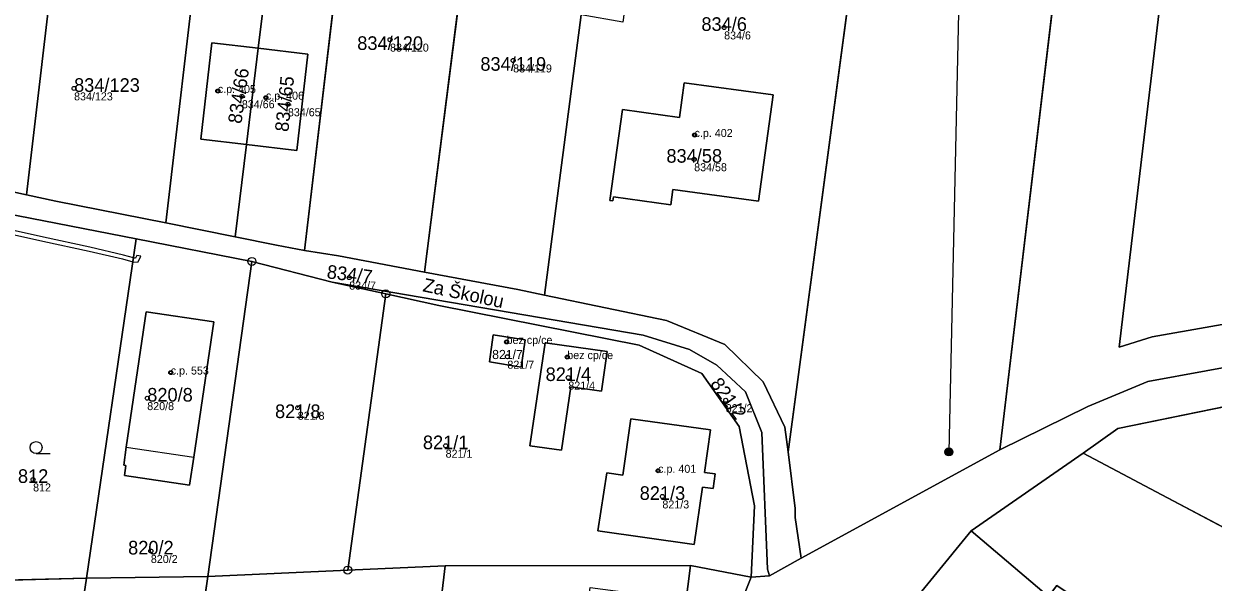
# Model space of a CAD drawing. Extents: x -603967 to -594699, y -1179315 to -1165625.
# Drawn here: x -597704.3 to -597555.8, y -1172251.3 to -1172181.6 of the extents above; entities that cross this region are included whole.
import ezdxf

# ---------------------------------------------------------------- set-up
doc = ezdxf.new("R2010")
doc.units = 0
for name, color, linetype in [('Definiční body', 7, 'Continuous'), ('Hranice parcel', 7, 'Continuous'), ('Parcelní čísla', 7, 'Continuous'), ('Polygon budovy', 7, 'Continuous'), ('Polygon parcely', 7, 'Continuous'), ('Pop  PČ popisy', 7, 'Continuous'), ('Poz předměty', 7, 'Continuous'), ('Vnitřní kresba', 7, 'Continuous'), ('Věcná břemena k části', 7, 'Continuous'), ('Značky bodu BP', 7, 'Continuous'), ('Značky budov', 7, 'Continuous'), ('Značky kultur', 7, 'Continuous')]:
    doc.layers.add(name, color=color, linetype=linetype)

msp = doc.modelspace()

# ---------------------------------------------------------------- linework, layer by layer
at = {"layer": 'Definiční body'}
for centre in [(-597616.85, -1172182.01994), (-597658.58, -1172183.53994), (-597643.2, -1172186.13994), (-597698.05, -1172189.62994), (-597680.09, -1172189.94994), (-597677.09, -1172190.60994), (-597674.09, -1172190.77994), (-597671.34, -1172191.60994), (-597620.54, -1172195.43994), (-597620.59, -1172198.46994), (-597663.68, -1172213.23994), (-597644.02, -1172221.26994), (-597643.92, -1172223.11994), (-597636.44, -1172223.15994), (-597685.97, -1172225.08994), (-597636.31, -1172225.71994), (-597688.91, -1172228.28994), (-597670.11, -1172229.48994), (-597616.65, -1172228.54994), (-597651.64, -1172234.22994), (-597703.17, -1172238.43994), (-597625.09, -1172237.34994), (-597624.56, -1172240.55994), (-597688.46, -1172247.36994)]:
    msp.add_circle(centre, 0.25, dxfattribs=at)
at = {"layer": 'Hranice parcel'}
for p, q in [((-597566.61, -1172102.26), (-597582.4, -1172234.73)), ((-597670.2, -1172145.34), (-597675.04, -1172184.62)), ((-597661.85, -1172147.09), (-597669.27, -1172209.87)), ((-597646.45, -1172150.78), (-597654.26, -1172212.54)), ((-597703.98, -1172202.9), (-597700.1, -1172169.95)), ((-597682.54, -1172172.01), (-597686.6, -1172206.42)), ((-597608.85, -1172234.97), (-597600.36, -1172171.44)), ((-597634.71, -1172180.46), (-597639.28, -1172215.42)), ((-597675.04, -1172184.62), (-597676.52, -1172196.61)), ((-597676.52, -1172196.61), (-597677.94, -1172208.15)), ((-597690.28, -1172208.4), (-597706.76, -1172205.2)), ((-597677.94, -1172208.15), (-597686.6, -1172206.42)), ((-597696.5, -1172250.75), (-597690.28, -1172208.4)), ((-597675.84, -1172211.21), (-597690.28, -1172208.4)), ((-597665.01, -1172210.53), (-597669.27, -1172209.87)), ((-597681.35, -1172250.55), (-597675.84, -1172211.21)), ((-597675.84, -1172211.21), (-597665.79, -1172213.79)), ((-597654.26, -1172212.54), (-597665.01, -1172210.53)), ((-597665.79, -1172213.79), (-597659.11, -1172215.27)), ((-597659.11, -1172215.27), (-597663.86, -1172249.75)), ((-597547.89, -1172228.03), (-597567.65, -1172232.09)), ((-597582.4, -1172234.73), (-597571.43, -1172229.34)), ((-597567.65, -1172232.09), (-597572.02, -1172235.13)), ((-597582.4, -1172234.73), (-597607.21, -1172248.25)), ((-597572.02, -1172235.13), (-597585.98, -1172244.84)), ((-597572.02, -1172235.13), (-597507.99, -1172269.01)), ((-597607.21, -1172248.25), (-597611.16, -1172250.46)), ((-597663.86, -1172249.75), (-597681.35, -1172250.55)), ((-597651.68, -1172249.2), (-597663.86, -1172249.75)), ((-597653.27, -1172262.55), (-597651.68, -1172249.2)), ((-597651.68, -1172249.2), (-597621.03, -1172249.19)), ((-597623.25, -1172266.52), (-597621.03, -1172249.19)), ((-597621.03, -1172249.19), (-597613.48, -1172250.61)), ((-597713.57, -1172251.17), (-597696.5, -1172250.75)), ((-597696.78, -1172252.72), (-597696.5, -1172250.75)), ((-597696.5, -1172250.75), (-597681.35, -1172250.55)), ((-597681.35, -1172250.55), (-597681.95, -1172254.81)), ((-597613.48, -1172250.61), (-597619.99, -1172266.95)), ((-597611.16, -1172250.46), (-597613.48, -1172250.61))]:
    msp.add_line(p, q, dxfattribs=at)
for points in [[(-597539.96, -1172217.98), (-597549.43, -1172218.19), (-597563.38, -1172220.61), (-597567.49, -1172221.9), (-597553.51, -1172104.42)], [(-597676.52, -1172196.61), (-597682.23, -1172195.94), (-597680.83, -1172183.95), (-597675.04, -1172184.62)], [(-597675.04, -1172184.62), (-597668.83, -1172185.35), (-597670.21, -1172197.36), (-597676.52, -1172196.61)], [(-597629.55, -1172192.26), (-597622.42, -1172193.25), (-597621.84, -1172188.92), (-597610.71, -1172190.44), (-597612.55, -1172203.68), (-597623.25, -1172202.23), (-597623.51, -1172204.17), (-597630.67, -1172203.16), (-597630.74, -1172203.66), (-597631.12, -1172203.6), (-597629.55, -1172192.26)], [(-597703.98, -1172202.9), (-597714.49, -1172200.61), (-597724.97, -1172198.42)], [(-597686.6, -1172206.42), (-597700.33, -1172203.69), (-597703.98, -1172202.9)], [(-597669.27, -1172209.87), (-597672.75, -1172209.18), (-597677.94, -1172208.15)], [(-597639.28, -1172215.42), (-597642.63, -1172214.72), (-597654.26, -1172212.54)], [(-597611.16, -1172250.46), (-597611.42, -1172249.62), (-597612.15, -1172232.57), (-597614.18, -1172227.49), (-597617.78, -1172224.16), (-597621.16, -1172222.21), (-597626.97, -1172220.43), (-597665.79, -1172213.79)], [(-597613.48, -1172250.61), (-597613.04, -1172241.74), (-597614.95, -1172231.83), (-597619.63, -1172225.22), (-597627.45, -1172221.68), (-597652.48, -1172216.73), (-597659.11, -1172215.27)], [(-597639.28, -1172215.42), (-597624.06, -1172218.6), (-597616.74, -1172221.57)], [(-597683.61, -1172239.13), (-597691.76, -1172237.93), (-597691.59, -1172236.69), (-597691.84, -1172236.64), (-597691.53, -1172234.42), (-597689.06, -1172217.53), (-597680.61, -1172218.77), (-597683.08, -1172235.66), (-597683.61, -1172239.13)], [(-597645.71, -1172220.4), (-597641.71, -1172221.02), (-597642.18, -1172224.4), (-597646.17, -1172223.77), (-597645.71, -1172220.4)], [(-597632.16, -1172227.42), (-597635.99, -1172226.86), (-597637.15, -1172234.79), (-597641.11, -1172234.22), (-597639.22, -1172221.37), (-597631.44, -1172222.47), (-597632.16, -1172227.42)], [(-597616.74, -1172221.57), (-597611.96, -1172226.23), (-597609.25, -1172231.91), (-597608.85, -1172234.97)], [(-597571.43, -1172229.34), (-597563.94, -1172226.22), (-597549.36, -1172223.56), (-597541.32, -1172223.48)], [(-597632.63, -1172244.86), (-597631.48, -1172237.59), (-597629.5, -1172237.88), (-597628.49, -1172230.87), (-597618.57, -1172232.22), (-597619.32, -1172237.55), (-597617.97, -1172237.74), (-597618.23, -1172239.58), (-597619.57, -1172239.4), (-597620.57, -1172246.55), (-597632.63, -1172244.86)], [(-597608.85, -1172234.97), (-597607.97, -1172242.05), (-597607.99, -1172243.2), (-597607.21, -1172248.25)], [(-597585.98, -1172244.84), (-597599.23, -1172261.03), (-597599.56, -1172261.45), (-597604.86, -1172267.5)], [(-597520.43, -1172280.62), (-597549.17, -1172269.09), (-597575.29, -1172251.66), (-597576.34, -1172253.06), (-597585.98, -1172244.84)]]:
    msp.add_lwpolyline(points, dxfattribs=at)
at = {"layer": 'Polygon budovy'}
for points in [[(-597680.83, -1172183.95), (-597682.23, -1172195.94), (-597676.52, -1172196.61), (-597675.04, -1172184.62)], [(-597676.52, -1172196.61), (-597670.21, -1172197.36), (-597668.83, -1172185.35), (-597675.04, -1172184.62)], [(-597631.12, -1172203.6), (-597630.74, -1172203.66), (-597630.67, -1172203.16), (-597623.51, -1172204.17), (-597623.25, -1172202.23), (-597612.55, -1172203.68), (-597610.71, -1172190.44), (-597621.84, -1172188.92), (-597622.42, -1172193.25), (-597629.55, -1172192.26)], [(-597691.53, -1172234.42), (-597683.08, -1172235.66), (-597680.61, -1172218.77), (-597689.06, -1172217.53)], [(-597646.17, -1172223.77), (-597642.18, -1172224.4), (-597641.71, -1172221.02), (-597645.71, -1172220.4)], [(-597641.11, -1172234.22), (-597637.15, -1172234.79), (-597635.99, -1172226.86), (-597632.16, -1172227.42), (-597631.44, -1172222.47), (-597639.22, -1172221.37)], [(-597632.63, -1172244.86), (-597620.57, -1172246.55), (-597619.57, -1172239.4), (-597618.23, -1172239.58), (-597617.97, -1172237.74), (-597619.32, -1172237.55), (-597618.57, -1172232.22), (-597628.49, -1172230.87), (-597629.5, -1172237.88), (-597631.48, -1172237.59)]]:
    msp.add_lwpolyline(points, close=True, dxfattribs=at)
at = {"layer": 'Polygon parcely'}
for points in [[(-597703.98, -1172202.9), (-597700.1, -1172169.95), (-597689.75, -1172081.98), (-597710.77, -1172078.52), (-597717.59, -1172136.14), (-597721.24, -1172166.96), (-597724.97, -1172198.42), (-597714.49, -1172200.61)], [(-597600.36, -1172171.44), (-597608.85, -1172234.97), (-597607.97, -1172242.05), (-597607.99, -1172243.2), (-597607.21, -1172248.25), (-597582.4, -1172234.73), (-597566.61, -1172102.26), (-597590.59, -1172098.31)], [(-597549.43, -1172218.19), (-597563.38, -1172220.61), (-597567.49, -1172221.9), (-597553.51, -1172104.42), (-597566.61, -1172102.26), (-597582.4, -1172234.73), (-597571.43, -1172229.34), (-597563.94, -1172226.22), (-597549.36, -1172223.56), (-597541.32, -1172223.48), (-597540.7, -1172220.96), (-597539.96, -1172217.98)], [(-597524.4, -1172155.1), (-597521.68, -1172144.11), (-597529.61, -1172141.52), (-597534.55, -1172139.94), (-597529.56, -1172108.37), (-597553.51, -1172104.42), (-597567.49, -1172221.9), (-597563.38, -1172220.61), (-597549.43, -1172218.19), (-597539.96, -1172217.98), (-597534.14, -1172194.46), (-597530.76, -1172180.81), (-597527.53, -1172167.77)], [(-597686.6, -1172206.42), (-597677.94, -1172208.15), (-597676.52, -1172196.61), (-597682.23, -1172195.94), (-597680.83, -1172183.95), (-597675.04, -1172184.62), (-597670.2, -1172145.34), (-597679.22, -1172143.84), (-597682.54, -1172172.01)], [(-597677.94, -1172208.15), (-597672.75, -1172209.18), (-597669.27, -1172209.87), (-597661.85, -1172147.09), (-597670.2, -1172145.34), (-597675.04, -1172184.62), (-597668.83, -1172185.35), (-597670.21, -1172197.36), (-597676.52, -1172196.61)], [(-597661.85, -1172147.09), (-597669.27, -1172209.87), (-597665.01, -1172210.53), (-597654.26, -1172212.54), (-597646.45, -1172150.78)], [(-597632.63, -1172165.7), (-597631.05, -1172154.47), (-597646.45, -1172150.78), (-597654.26, -1172212.54), (-597642.63, -1172214.72), (-597639.28, -1172215.42), (-597634.71, -1172180.46), (-597633.48, -1172171.69)], [(-597633.48, -1172171.69), (-597628.28, -1172172.53), (-597629.5, -1172181.35), (-597634.71, -1172180.46), (-597639.28, -1172215.42), (-597624.06, -1172218.6), (-597616.74, -1172221.57), (-597611.96, -1172226.23), (-597609.25, -1172231.91), (-597608.85, -1172234.97), (-597600.36, -1172171.44), (-597615.27, -1172168.79), (-597632.63, -1172165.7)], [(-597703.98, -1172202.9), (-597700.33, -1172203.69), (-597686.6, -1172206.42), (-597682.54, -1172172.01), (-597700.1, -1172169.95)], [(-597675.04, -1172184.62), (-597680.83, -1172183.95), (-597682.23, -1172195.94), (-597676.52, -1172196.61)], [(-597675.04, -1172184.62), (-597676.52, -1172196.61), (-597670.21, -1172197.36), (-597668.83, -1172185.35)], [(-597629.55, -1172192.26), (-597622.42, -1172193.25), (-597621.84, -1172188.92), (-597610.71, -1172190.44), (-597612.55, -1172203.68), (-597623.25, -1172202.23), (-597623.51, -1172204.17), (-597630.67, -1172203.16), (-597630.74, -1172203.66), (-597631.12, -1172203.6)], [(-597629.55, -1172192.26), (-597631.12, -1172203.6), (-597630.74, -1172203.66), (-597630.67, -1172203.16), (-597623.51, -1172204.17), (-597623.25, -1172202.23), (-597612.55, -1172203.68), (-597610.71, -1172190.44), (-597621.84, -1172188.92), (-597622.42, -1172193.25)], [(-597713.57, -1172251.17), (-597696.5, -1172250.75), (-597690.28, -1172208.4), (-597706.76, -1172205.2)], [(-597690.28, -1172208.4), (-597696.5, -1172250.75), (-597681.35, -1172250.55), (-597675.84, -1172211.21)], [(-597665.79, -1172213.79), (-597675.84, -1172211.21), (-597681.35, -1172250.55), (-597663.86, -1172249.75), (-597659.11, -1172215.27)], [(-597665.79, -1172213.79), (-597659.11, -1172215.27), (-597652.48, -1172216.73), (-597627.45, -1172221.68), (-597619.63, -1172225.22), (-597614.95, -1172231.83), (-597613.04, -1172241.74), (-597613.48, -1172250.61), (-597611.16, -1172250.46), (-597611.42, -1172249.62), (-597612.15, -1172232.57), (-597614.18, -1172227.49), (-597617.78, -1172224.16), (-597621.16, -1172222.21), (-597626.97, -1172220.43)], [(-597619.63, -1172225.22), (-597627.45, -1172221.68), (-597652.48, -1172216.73), (-597659.11, -1172215.27), (-597663.86, -1172249.75), (-597651.68, -1172249.2), (-597621.03, -1172249.19), (-597613.48, -1172250.61), (-597613.04, -1172241.74), (-597614.95, -1172231.83)], [(-597683.61, -1172239.13), (-597691.76, -1172237.93), (-597691.59, -1172236.69), (-597691.84, -1172236.64), (-597691.53, -1172234.42), (-597689.06, -1172217.53), (-597680.61, -1172218.77), (-597683.08, -1172235.66)], [(-597683.61, -1172239.13), (-597683.08, -1172235.66), (-597680.61, -1172218.77), (-597689.06, -1172217.53), (-597691.53, -1172234.42), (-597691.84, -1172236.64), (-597691.59, -1172236.69), (-597691.76, -1172237.93)], [(-597645.71, -1172220.4), (-597641.71, -1172221.02), (-597642.18, -1172224.4), (-597646.17, -1172223.77)], [(-597645.71, -1172220.4), (-597646.17, -1172223.77), (-597642.18, -1172224.4), (-597641.71, -1172221.02)], [(-597632.16, -1172227.42), (-597635.99, -1172226.86), (-597637.15, -1172234.79), (-597641.11, -1172234.22), (-597639.22, -1172221.37), (-597631.44, -1172222.47)], [(-597632.16, -1172227.42), (-597631.44, -1172222.47), (-597639.22, -1172221.37), (-597641.11, -1172234.22), (-597637.15, -1172234.79), (-597635.99, -1172226.86)], [(-597511.46, -1172245.31), (-597529.9, -1172234.54), (-597534.05, -1172246.05), (-597552.15, -1172239.51), (-597547.89, -1172228.03), (-597567.65, -1172232.09), (-597572.02, -1172235.13), (-597507.99, -1172269.01), (-597499.18, -1172258.21), (-597497.62, -1172256.3), (-597503.03, -1172251.55)], [(-597632.63, -1172244.86), (-597631.48, -1172237.59), (-597629.5, -1172237.88), (-597628.49, -1172230.87), (-597618.57, -1172232.22), (-597619.32, -1172237.55), (-597617.97, -1172237.74), (-597618.23, -1172239.58), (-597619.57, -1172239.4), (-597620.57, -1172246.55)], [(-597632.63, -1172244.86), (-597620.57, -1172246.55), (-597619.57, -1172239.4), (-597618.23, -1172239.58), (-597617.97, -1172237.74), (-597619.32, -1172237.55), (-597618.57, -1172232.22), (-597628.49, -1172230.87), (-597629.5, -1172237.88), (-597631.48, -1172237.59)], [(-597585.98, -1172244.84), (-597576.34, -1172253.06), (-597575.29, -1172251.66), (-597549.17, -1172269.09), (-597520.43, -1172280.62), (-597518.92, -1172281.51), (-597517.58, -1172281.97), (-597517.21, -1172281.09), (-597517.68, -1172280.89), (-597507.99, -1172269.01), (-597572.02, -1172235.13)], [(-597549.17, -1172269.09), (-597575.29, -1172251.66), (-597576.34, -1172253.06), (-597585.98, -1172244.84), (-597599.23, -1172261.03), (-597599.56, -1172261.45), (-597604.86, -1172267.5), (-597599.69, -1172270.51), (-597597.29, -1172272.16), (-597536.36, -1172302.41), (-597531.86, -1172304.2), (-597528.52, -1172297.17), (-597528.07, -1172296.38), (-597521.81, -1172283.46), (-597520.43, -1172280.62)], [(-597681.35, -1172250.55), (-597681.95, -1172254.81), (-597687.85, -1172296.75), (-597689.46, -1172308.92), (-597690.84, -1172319.28), (-597691.27, -1172322.46), (-597686.4, -1172323.08), (-597680.22, -1172277.81), (-597655.28, -1172277.86), (-597655.28, -1172277.74), (-597654.2, -1172269.59), (-597653.27, -1172262.55), (-597651.68, -1172249.2), (-597663.86, -1172249.75)], [(-597623.25, -1172266.52), (-597621.03, -1172249.19), (-597651.68, -1172249.2), (-597653.27, -1172262.55), (-597649.34, -1172263.07), (-597635.31, -1172264.93), (-597633.57, -1172251.91), (-597623.14, -1172253.3), (-597624.88, -1172266.3)], [(-597619.99, -1172266.95), (-597613.48, -1172250.61), (-597621.03, -1172249.19), (-597623.25, -1172266.52)], [(-597696.78, -1172252.72), (-597696.5, -1172250.75), (-597713.57, -1172251.17), (-597717.36, -1172277.55), (-597718.62, -1172286.8), (-597719.48, -1172292.42), (-597702.66, -1172294.67), (-597701.81, -1172288.63)], [(-597696.5, -1172250.75), (-597696.78, -1172252.72), (-597681.95, -1172254.81), (-597681.35, -1172250.55)]]:
    msp.add_lwpolyline(points, close=True, dxfattribs=at)
for points in [[(-597706.76, -1172205.2), (-597690.28, -1172208.4), (-597675.84, -1172211.21), (-597665.79, -1172213.79), (-597626.97, -1172220.43), (-597621.16, -1172222.21), (-597617.78, -1172224.16), (-597614.18, -1172227.49), (-597612.15, -1172232.57), (-597611.42, -1172249.62), (-597611.16, -1172250.46), (-597607.21, -1172248.25), (-597607.99, -1172243.2), (-597607.97, -1172242.05), (-597608.85, -1172234.97), (-597609.25, -1172231.91), (-597611.96, -1172226.23), (-597616.74, -1172221.57), (-597624.06, -1172218.6), (-597639.28, -1172215.42), (-597642.63, -1172214.72), (-597654.26, -1172212.54), (-597665.01, -1172210.53), (-597669.27, -1172209.87), (-597672.75, -1172209.18), (-597677.94, -1172208.15), (-597686.6, -1172206.42), (-597700.33, -1172203.69), (-597703.98, -1172202.9), (-597714.49, -1172200.61)], [(-597549.36, -1172223.56), (-597563.94, -1172226.22), (-597571.43, -1172229.34), (-597582.4, -1172234.73), (-597607.21, -1172248.25), (-597611.16, -1172250.46), (-597613.48, -1172250.61), (-597619.99, -1172266.95)], [(-597599.23, -1172261.03), (-597585.98, -1172244.84), (-597572.02, -1172235.13), (-597567.65, -1172232.09), (-597547.89, -1172228.03)]]:
    msp.add_lwpolyline(points, dxfattribs=at)
at = {"layer": 'Poz předměty'}
msp.add_line((-597587.08, -1172158.81), (-597588.77, -1172235), dxfattribs=at)
for radius in [0.5, 0.4, 0.3, 0.2, 0.1]:
    msp.add_circle((-597588.77343, -1172234.99988), radius, dxfattribs=at)
at = {"layer": 'Vnitřní kresba'}
msp.add_line((-597691.53, -1172234.42), (-597683.08, -1172235.66), dxfattribs=at)
at = {"layer": 'Věcná břemena k části'}
for points in [[(-597707.04, -1172207.07), (-597707.12, -1172207.64), (-597707.03, -1172207.58), (-597706.25, -1172207.72), (-597701.95, -1172208.68), (-597696.18, -1172209.93), (-597691.99, -1172210.9), (-597690.7, -1172211.29), (-597690.63, -1172210.79), (-597691.87, -1172210.42), (-597696.08, -1172209.45), (-597701.85, -1172208.2), (-597706.15, -1172207.22)], [(-597690.63, -1172210.79), (-597690.7, -1172211.29), (-597690.57, -1172211.33), (-597690.04, -1172211.29), (-597689.72, -1172210.58), (-597690.22, -1172210.47), (-597690.38, -1172210.81), (-597690.51, -1172210.83)]]:
    msp.add_lwpolyline(points, close=True, dxfattribs=at)
at = {"layer": 'Značky bodu BP'}
for centre, radius in [((-597675.84, -1172211.20988), 0.5), ((-597675.84, -1172211.20988), 0.0303), ((-597659.11, -1172215.26988), 0.5), ((-597659.11, -1172215.26988), 0.0303), ((-597663.86, -1172249.74988), 0.5), ((-597663.86, -1172249.74988), 0.0303)]:
    msp.add_circle(centre, radius, dxfattribs=at)
at = {"layer": 'Značky budov'}
for centre in [(-597680.0968, -1172189.94916), (-597674.0968, -1172190.77916), (-597620.5468, -1172195.43916), (-597644.0268, -1172221.26916), (-597636.4468, -1172223.15916), (-597685.9768, -1172225.08916), (-597625.0968, -1172237.34916)]:
    msp.add_circle(centre, 0.175, dxfattribs=at)
at = {"layer": 'Značky kultur'}
msp.add_line((-597702.793, -1172235.2), (-597701.043, -1172235.2), dxfattribs=at)
msp.add_circle((-597702.79286, -1172234.44981), 0.75, dxfattribs=at)

# ---------------------------------------------------------------- texts
at = {"layer": 'Definiční body'}
for s, p in [('834/6', (-597616.85, -1172183.509)), ('834/120', (-597658.58, -1172185.029)), ('834/119', (-597643.2, -1172187.629)), ('c.p. 405', (-597680.09, -1172190.2)), ('834/123', (-597698.05, -1172191.119)), ('c.p. 406', (-597674.09, -1172191.03)), ('834/66', (-597677.09, -1172192.099)), ('834/65', (-597671.34, -1172193.099)), ('c.p. 402', (-597620.54, -1172195.69)), ('834/58', (-597620.59, -1172199.959)), ('834/7', (-597663.68, -1172214.729)), ('bez cp/ce', (-597644.02, -1172221.52)), ('bez cp/ce', (-597636.44, -1172223.41)), ('c.p. 553', (-597685.97, -1172225.34)), ('821/7', (-597643.92, -1172224.609)), ('821/4', (-597636.31, -1172227.209)), ('820/8', (-597688.91, -1172229.779)), ('821/2', (-597616.65, -1172230.039)), ('821/8', (-597670.11, -1172230.979)), ('821/1', (-597651.64, -1172235.719)), ('c.p. 401', (-597625.09, -1172237.6)), ('812', (-597703.17, -1172239.929)), ('821/3', (-597624.56, -1172242.049)), ('820/2', (-597688.46, -1172248.859))]:
    msp.add_text(s, height=0.999996, dxfattribs=at).set_placement(p)
at = {"layer": 'Parcelní čísla'}
for s, height, p in [('834/6', 1.699998, (-597619.686, -1172182.445)), ('834/120', 1.699998, (-597662.676, -1172184.822)), ('834/119', 1.699998, (-597647.296, -1172187.422)), ('834/123', 1.699998, (-597698.05, -1172190.055)), ('834/58', 1.699998, (-597624.056, -1172198.895)), ('821/7', 1.14, (-597645.821, -1172223.405)), ('821/4', 1.699998, (-597639.146, -1172226.145)), ('820/8', 1.699998, (-597688.91, -1172228.715)), ('821/8', 1.699998, (-597672.946, -1172230.772)), ('821/1', 1.699998, (-597654.476, -1172234.655)), ('812', 1.699998, (-597705.06, -1172238.865)), ('821/3', 1.699998, (-597627.396, -1172240.985)), ('820/2', 1.699998, (-597691.296, -1172247.795))]:
    msp.add_text(s, height=height, dxfattribs=at).set_placement(p)
for s, rotation, p in [('834/66', 82, (-597677.151, -1172194.101)), ('834/65', 84, (-597671.279, -1172195.101)), ('834/7', 353, (-597666.546, -1172213.316)), ('821/2', 306, (-597618.66, -1172226.505))]:
    msp.add_text(s, height=1.699998, rotation=rotation, dxfattribs=at).set_placement(p)
at = {"layer": 'Pop  PČ popisy'}
msp.add_text('Za Školou', height=1.699998, rotation=348, dxfattribs=at).set_placement((-597654.58, -1172214.935))

doc.saveas('drawing.dxf')
